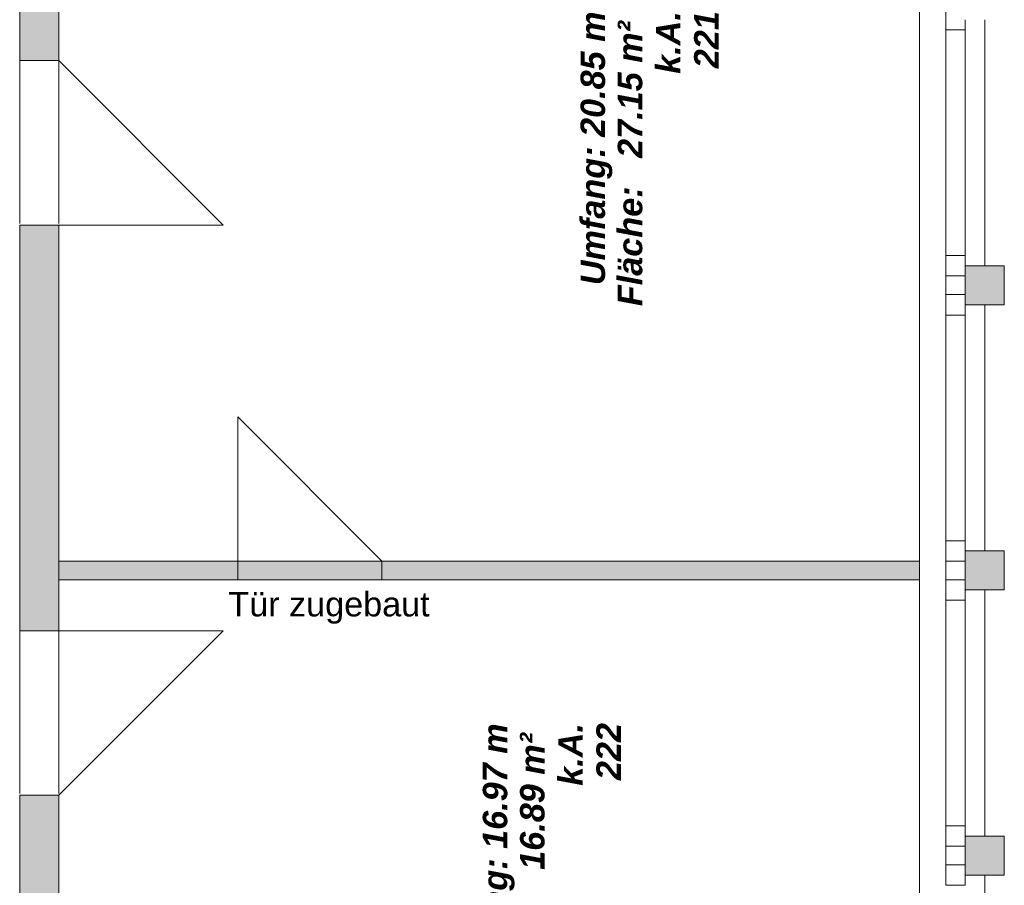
# Model space of a CAD drawing. Header units: metres. Extents: x -45 to 152, y -127 to 99.
# Tile 398 of 415: x -13.82 to -7.77, y 10.55 to 15.86. Entities that reach past the tile are written whole.
import ezdxf

# ---------------------------------------------------------------- set-up
doc = ezdxf.new("R2010")
doc.units = ezdxf.units.M
doc.linetypes.add('gestrichelt - 01', pattern=[2, 1, -1])
doc.layers.add('_OG 2 - B (3D)', color=7, linetype='Continuous', lineweight=9)
doc.layers.add('COE_Bestand-allg.', color=7, linetype='Continuous', lineweight=9)
doc.styles.add('Arial', font='arial.ttf')
doc.styles.add('Arial (bold italic)', font='arialbi.ttf')

# ---------------------------------------------------------------- blocks, each defined once
blk = doc.blocks.new('Group-15')
at = {"layer": 'COE_Bestand-allg.', "linetype": 'Continuous', "lineweight": 0, "transparency": 33554687}
for points in [[(-13.575, 15.6125), (-13.575, 18.1025), (-13.815, 18.1025), (-13.815, 15.6125)], [(-13.575, 12.1125), (-13.575, 14.6025), (-13.815, 14.6025), (-13.815, 12.1125)], [(-7.7675, 14.1125), (-7.7675, 14.3525), (-8.0075, 14.3525), (-8.0075, 14.1125)], [(-7.7675, 12.3625), (-7.7675, 12.6025), (-8.0075, 12.6025), (-8.0075, 12.3625)], [(-12.475, 12.425), (-12.475, 12.54), (-13.575, 12.54), (-13.575, 12.425)], [(-11.59, 12.425), (-11.59, 12.54), (-12.475, 12.54), (-12.475, 12.425)], [(-8.2875, 12.425), (-8.2875, 12.54), (-11.59, 12.54), (-11.59, 12.425)], [(-13.575, 8.8625), (-13.575, 11.1025), (-13.815, 11.1025), (-13.815, 8.8625)], [(-7.7675, 10.6125), (-7.7675, 10.8525), (-8.0075, 10.8525), (-8.0075, 10.6125)]]:
    blk.add_hatch(color=252, dxfattribs=at).paths.add_polyline_path(points)
at = {"layer": 'COE_Bestand-allg.', "color": 7, "linetype": 'Continuous', "lineweight": 9, "transparency": 33554687}
for p, q in [((-13.815, 15.6125), (-13.815, 18.1025)), ((-13.575, 15.6125), (-13.575, 18.1025)), ((-8.2875, 17.675), (-8.2875, 12.54)), ((-8.1275, 15.925), (-8.1275, 15.8)), ((-8.0075, 15.8625), (-8.0075, 15.8)), ((-7.8875, 15.8625), (-7.8875, 14.3525)), ((-8.1275, 15.8), (-8.1275, 14.415)), ((-8.0075, 15.8), (-8.1275, 15.8)), ((-8.0075, 15.8), (-8.0075, 14.415)), ((-13.815, 15.6125), (-13.575, 15.6125)), ((-12.565, 14.6025), (-13.575, 15.6125)), ((-13.815, 12.1125), (-13.815, 14.6025)), ((-13.815, 14.6025), (-13.575, 14.6025)), ((-13.575, 12.1125), (-13.575, 14.6025)), ((-13.575, 14.6025), (-12.565, 14.6025)), ((-8.1275, 14.29), (-8.1275, 14.415)), ((-8.0075, 14.415), (-8.1275, 14.415)), ((-8.0075, 14.3525), (-8.0075, 14.415)), ((-8.1275, 14.29), (-8.1275, 14.175)), ((-8.0075, 14.29), (-8.1275, 14.29)), ((-8.1275, 14.175), (-8.1275, 14.05)), ((-8.0075, 14.175), (-8.1275, 14.175)), ((-8.0075, 14.1125), (-8.0075, 14.05)), ((-7.8875, 12.6025), (-7.8875, 14.1125)), ((-8.0075, 14.05), (-8.1275, 14.05)), ((-8.1275, 12.665), (-8.1275, 14.05)), ((-8.0075, 12.665), (-8.0075, 14.05)), ((-12.475, 12.54), (-12.475, 13.425)), ((-12.475, 13.425), (-11.59, 12.54)), ((-8.1275, 12.54), (-8.1275, 12.665)), ((-8.0075, 12.665), (-8.1275, 12.665)), ((-8.0075, 12.6025), (-8.0075, 12.665)), ((-12.475, 12.54), (-13.575, 12.54)), ((-12.475, 12.425), (-12.475, 12.54)), ((-11.59, 12.54), (-12.475, 12.54)), ((-8.2875, 12.54), (-11.59, 12.54)), ((-11.59, 12.425), (-11.59, 12.54)), ((-8.1275, 12.54), (-8.1275, 12.425)), ((-8.0075, 12.54), (-8.1275, 12.54)), ((-12.475, 12.425), (-13.575, 12.425)), ((-12.475, 12.425), (-11.59, 12.425)), ((-8.2875, 12.425), (-11.59, 12.425)), ((-8.2875, 9.8525), (-8.2875, 12.425)), ((-8.1275, 12.425), (-8.1275, 12.3)), ((-8.0075, 12.425), (-8.1275, 12.425)), ((-8.0075, 12.3625), (-8.0075, 12.3)), ((-7.8875, 12.3625), (-7.8875, 10.8525)), ((-8.1275, 12.3), (-8.1275, 10.915)), ((-8.0075, 12.3), (-8.1275, 12.3)), ((-8.0075, 12.3), (-8.0075, 10.915)), ((-13.815, 12.1125), (-13.575, 12.1125)), ((-13.575, 12.1125), (-12.565, 12.1125)), ((-12.565, 12.1125), (-13.575, 11.1025)), ((-13.815, 8.8625), (-13.815, 11.1025)), ((-13.815, 11.1025), (-13.575, 11.1025)), ((-13.575, 8.8625), (-13.575, 11.1025)), ((-8.1275, 10.79), (-8.1275, 10.915)), ((-8.0075, 10.915), (-8.1275, 10.915)), ((-8.0075, 10.8525), (-8.0075, 10.915)), ((-8.1275, 10.675), (-8.1275, 10.79)), ((-8.0075, 10.79), (-8.1275, 10.79)), ((-8.0075, 10.675), (-8.1275, 10.675)), ((-8.1275, 10.675), (-8.1275, 10.55)), ((-8.0075, 10.6125), (-8.0075, 10.55)), ((-7.8875, 10.6125), (-7.8875, 9.8525)), ((-8.0075, 10.55), (-8.1275, 10.55))]:
    blk.add_line(p, q, dxfattribs=at)
at = {"layer": 'COE_Bestand-allg.', "color": 7, "linetype": 'gestrichelt - 01', "lineweight": 9, "transparency": 33554687}
for p, q in [((-13.815, 15.6125), (-13.815, 14.6025)), ((-13.575, 15.6125), (-13.575, 14.6025)), ((-11.59, 12.54), (-12.475, 12.54)), ((-11.59, 12.425), (-12.475, 12.425)), ((-13.815, 12.1125), (-13.815, 11.1025)), ((-13.575, 12.1125), (-13.575, 11.1025))]:
    blk.add_line(p, q, dxfattribs=at)
at = {"layer": 'COE_Bestand-allg.', "color": 7, "linetype": 'Continuous', "lineweight": 9, "transparency": 33554687, "flags": 128}
for points in [[(-13.575, 15.6125), (-13.575, 18.1025), (-13.815, 18.1025), (-13.815, 15.6125)], [(-13.575, 12.1125), (-13.575, 14.6025), (-13.815, 14.6025), (-13.815, 12.1125)], [(-7.7675, 14.1125), (-7.7675, 14.3525), (-8.0075, 14.3525), (-8.0075, 14.1125)], [(-8.0075, 14.1125), (-8.0075, 14.3525), (-7.7675, 14.3525), (-7.7675, 14.1125)], [(-7.7675, 12.3625), (-7.7675, 12.6025), (-8.0075, 12.6025), (-8.0075, 12.3625)], [(-8.0075, 12.3625), (-8.0075, 12.6025), (-7.7675, 12.6025), (-7.7675, 12.3625)], [(-12.475, 12.425), (-12.475, 12.54), (-13.575, 12.54), (-13.575, 12.425)], [(-11.59, 12.425), (-11.59, 12.54), (-12.475, 12.54), (-12.475, 12.425)], [(-8.2875, 12.425), (-8.2875, 12.54), (-11.59, 12.54), (-11.59, 12.425)], [(-13.575, 8.8625), (-13.575, 11.1025), (-13.815, 11.1025), (-13.815, 8.8625)], [(-7.7675, 10.6125), (-7.7675, 10.8525), (-8.0075, 10.8525), (-8.0075, 10.6125)], [(-8.0075, 10.8525), (-8.0075, 10.6125), (-7.7675, 10.6125), (-7.7675, 10.8525)]]:
    blk.add_lwpolyline(points, close=True, dxfattribs=at)
at = {"layer": 'COE_Bestand-allg.', "color": 7, "transparency": 33554687, "attachment_point": 1, "rotation": 90, "line_spacing_factor": 0.25, "style": 'Arial (bold italic)'}
for s, insert, char_height in [('k.A.', (-9.9071, 15.53), 0.15027), ('221', (-9.6726, 15.5648), 0.15027), ('Umfang: 20.85 m', (-10.3702, 14.2333), 0.150274), ('Fläche:   27.15 m² ', (-10.1415, 14.1045), 0.150274), ('k.A.', (-10.5075, 11.1607), 0.15027), ('222', (-10.273, 11.1955), 0.15027), ('Umfang: 16.97 m', (-10.9706, 9.8639), 0.150274), ('Fläche:   16.89 m² ', (-10.7419, 9.7352), 0.150274)]:
    blk.add_mtext(s, dxfattribs=dict(at, insert=insert, char_height=char_height))
at = {"layer": 'COE_Bestand-allg.', "color": 7, "transparency": 33554687, "insert": (-12.5337, 12.3506), "char_height": 0.150274, "attachment_point": 1, "line_spacing_factor": 0.25, "style": 'Arial'}
blk.add_mtext('Tür zugebaut', dxfattribs=at)
blk = doc.blocks.new('OG 2 - B (3D)')
at = {"layer": 'COE_Bestand-allg.', "color": 7, "transparency": 33554687}
blk.add_blockref('Group-15', (0, 0), dxfattribs=at)

msp = doc.modelspace()

# ---------------------------------------------------------------- block references
at = {"layer": '_OG 2 - B (3D)'}
msp.add_blockref('OG 2 - B (3D)', (0, 0), dxfattribs=at)

doc.saveas('drawing.dxf')
